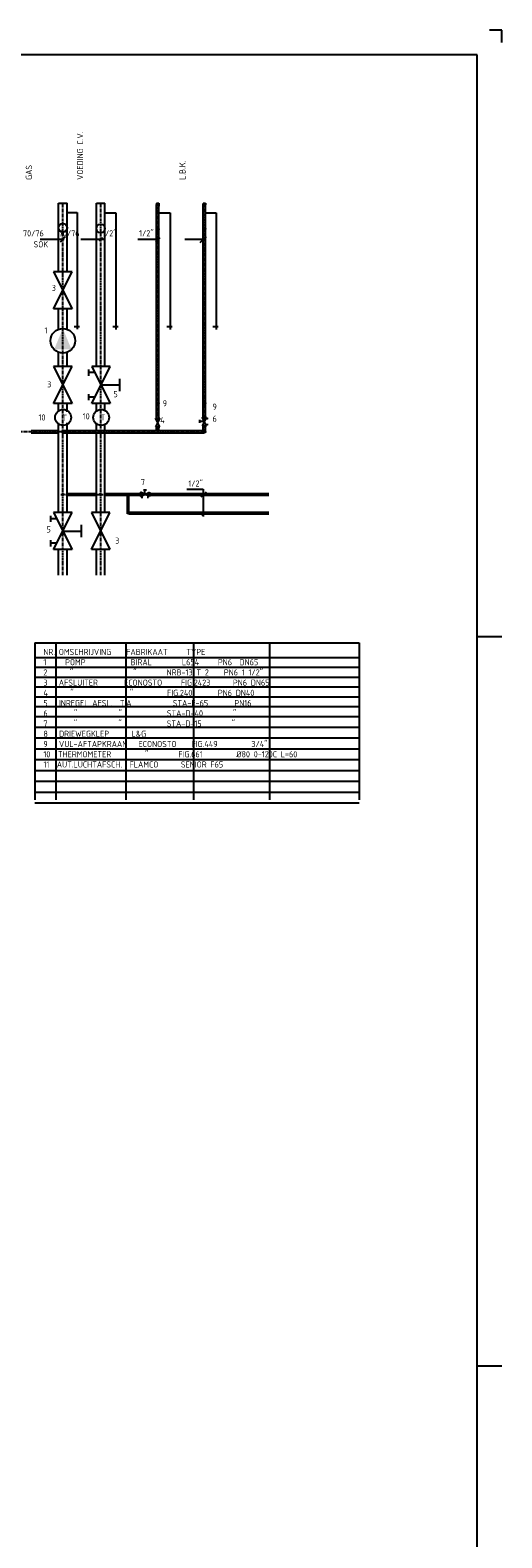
# Model space of a CAD drawing. Extents: x -156717 to 425753, y -51191 to 363295.
# Tile 375 of 502: x 116505 to 126098, y 183210 to 213913. Entities that reach past the tile are written whole.
import ezdxf

# ---------------------------------------------------------------- set-up
doc = ezdxf.new("R2010")
doc.units = 0
doc.header["$LTSCALE"] = 50
doc.linetypes.add('CENTER', pattern=[2, 1.25, -0.25, 0.25, -0.25])
doc.layers.get('0').update_dxf_attribs({"linetype": 'CONTINUOUS'})
for name, color, linetype in [('57---0--VENTINST', 4, 'CONTINUOUS'), ('58---0--REGELINGINST', 2, 'CONTINUOUS'), ('58---0--REGELINST', 2, 'CONTINUOUS'), ('KADER', 7, 'CONTINUOUS'), ('MAATVOERING', 1, 'CONTINUOUS')]:
    doc.layers.add(name, color=color, linetype=linetype)
doc.styles.add('ISO18', font='ISO', dxfattribs={"width": 0.9, "height": 1.8})
doc.styles.add('ISO25', font='ISO', dxfattribs={"width": 0.9})

# ---------------------------------------------------------------- blocks, each defined once
blk = doc.blocks.new('KADERA0')
at = {"layer": 'KADER', "color": 1}
for p, q in [((1189, 841), (1184, 841)), ((1189, 836), (1189, 841)), ((1179, 594), (1189, 594)), ((1179, 297), (1189, 297))]:
    blk.add_line(p, q, dxfattribs=at)
at = {"layer": 'KADER', "color": 4}
for p, q in [((1179, 831), (25, 831)), ((1179, 10), (1179, 831))]:
    blk.add_line(p, q, dxfattribs=at)
blk = doc.blocks.new('W230')
at = {"color": 3}
for p, q in [((0, 0.75), (0, -0.75)), ((0, -0.75), (3, 0.75)), ((3, -0.75), (0, 0.75)), ((3, 0.75), (3, -0.75))]:
    blk.add_line(p, q, dxfattribs=at)
at = {"color": 3, "style": 'ISO18', "width": 0.9, "flags": 3}
blk.add_attdef('CODE', (0.54, -1.07), '', height=1.8, dxfattribs=at)
blk = doc.blocks.new('W248')
at = {"color": 3}
blk.add_circle((0, -5), 5, dxfattribs=at)
at = {"linetype": 'Continuous'}
blk.add_solid([(-3.5, -8.5), (3.5, -8.5), (0, 0)], dxfattribs=at)
at = {"style": 'ISO18', "width": 0.9, "flags": 3}
blk.add_attdef('CODE', (-2, -4), '', height=1.8, dxfattribs=at)
blk = doc.blocks.new('W231')
at = {"color": 3}
for p, q in [((1, 1.5), (2, 1.5)), ((1.5, 0), (1.5, 1.5)), ((3, -0.75), (0, 0.75)), ((0, -0.75), (3, 0.75)), ((0, 0.75), (0, -0.75)), ((3, 0.75), (3, -0.75)), ((0.25, -1), (0.75, -1)), ((0.5, -0.5), (0.5, -1)), ((2.25, -1), (2.75, -1)), ((2.5, -0.5), (2.5, -1))]:
    blk.add_line(p, q, dxfattribs=at)
at = {"color": 3, "style": 'ISO18', "width": 0.9, "flags": 3}
blk.add_attdef('CODE', (0.25, -0.5), '', height=0.9, dxfattribs=at)
blk = doc.blocks.new('W51')
at = {"layer": '58---0--REGELINGINST', "color": 3, "linetype": 'Continuous'}
blk.add_circle((0, 3.25), 3.25, dxfattribs=at)
at = {"layer": '58---0--REGELINGINST', "linetype": 'Continuous', "style": 'ISO18', "width": 0.9, "flags": 3}
blk.add_attdef('CODE', (-3, 2.25), '', height=1.8, dxfattribs=at)

msp = doc.modelspace()

# ---------------------------------------------------------------- linework, layer by layer
at = {"layer": '57---0--VENTINST', "linetype": 'Continuous'}
for p, q in [((117080.94388, 208988.40735), (117080.94388, 210388.40735)), ((117080.94388, 210388.40735), (117255.94388, 210388.40735)), ((117255.94388, 208988.40735), (117255.94388, 210388.40735)), ((117850.94388, 207063.40735), (117850.94388, 210388.40735)), ((117850.94388, 210388.40735), (118025.94388, 210388.40735)), ((118025.94388, 207063.40735), (118025.94388, 210388.40735)), ((119074.28108, 210388.23661), (119118.5507, 210388.23661)), ((119074.28108, 210388.23661), (119074.28108, 210353.77974)), ((119075.44388, 206014.20792), (119075.44388, 210363.40735)), ((119118.5507, 210388.23661), (119118.5507, 210329.1677)), ((119121.44388, 206014.20792), (119121.44388, 210363.40735)), ((120023.61848, 210388.23661), (120067.8881, 210388.23661)), ((120025.44388, 210363.40735), (120025.44388, 210383.3142)), ((120025.44388, 206034.28761), (120025.44388, 210363.40735)), ((120067.8881, 210388.23661), (120067.8881, 210358.70215)), ((120071.44388, 206034.28761), (120071.44388, 210363.40735)), ((117255.94388, 210202.78816), (117459.49174, 210202.78816)), ((117459.49174, 210202.78816), (117459.49174, 207826.94169)), ((118025.94388, 210192.72101), (118244.67693, 210192.72101)), ((118244.67693, 210192.72101), (118244.67693, 207816.87454)), ((119120.46041, 210192.72101), (119351.98937, 210192.72101)), ((119351.98937, 210192.72101), (119351.98937, 207816.87454)), ((120066.70923, 210192.72101), (120288.17172, 210192.72101)), ((120288.17172, 210192.72101), (120288.17172, 207816.87454)), ((117080.94388, 207813.40735), (117080.94388, 208238.40735)), ((117255.94388, 207813.40735), (117255.94388, 208238.40735)), ((117399.09288, 207877.27742), (117509.82412, 207877.27742)), ((118184.27807, 207877.27742), (118295.00931, 207877.27742)), ((119281.52404, 207877.27742), (119392.25528, 207877.27742)), ((120217.70638, 207877.27742), (120328.43762, 207877.27742)), ((117080.94388, 207063.40735), (117080.94388, 207363.40735)), ((117255.94388, 207063.40735), (117255.94388, 207363.40735)), ((117080.94388, 206138.40735), (117080.94388, 206313.40735)), ((117255.94388, 206138.40735), (117255.94388, 206313.40735)), ((117850.94388, 206138.40735), (117850.94388, 206313.40735)), ((118025.94388, 206163.40735), (118025.94388, 206313.40735)), ((116523.44388, 205761.40735), (117071.03787, 205761.40735)), ((117080.94388, 204088.40735), (117080.94388, 205913.40735)), ((117163.27197, 205761.40735), (120025.44388, 205761.40735)), ((117255.94388, 204088.40735), (117255.94388, 205913.40735)), ((117850.94388, 205771.6408), (117850.94388, 205913.40735)), ((118025.94388, 205771.6408), (118025.94388, 205888.40735)), ((119075.44388, 205761.40735), (119075.44388, 205832.60144)), ((119121.44388, 205761.40735), (119121.44388, 205832.60144)), ((120025.44388, 205736.64567), (120025.44388, 205853.96439)), ((120071.44388, 205736.64567), (120071.44388, 205853.96439)), ((116523.44388, 205715.40735), (117071.03787, 205715.40735)), ((117158.14786, 205715.40735), (120025.44388, 205715.40735)), ((117850.94388, 204088.40735), (117850.94388, 205693.89638)), ((118025.94388, 204088.40735), (118025.94388, 205700.37508)), ((120025.44388, 205715.40735), (120046.45235, 205715.40735)), ((117267.21822, 204444.86944), (117835.91061, 204444.86944)), ((117270.03353, 204474.86944), (117838.72591, 204474.86944)), ((118032.98222, 204474.86944), (118747.98488, 204474.86944)), ((118041.42815, 204444.86944), (118747.98488, 204444.86944)), ((118485.96145, 204064.54896), (118485.96145, 204436.24421)), ((118510.96145, 204064.54896), (118510.96145, 204436.24421)), ((118924.70747, 204474.86944), (121359.19019, 204474.86944)), ((118926.71568, 204444.86944), (121359.19019, 204444.86944)), ((118510.96145, 204094.54896), (121359.19019, 204094.54896)), ((118510.96145, 204064.54896), (121359.19019, 204064.54896)), ((117080.94388, 202813.40735), (117080.94388, 203338.40735)), ((117255.94388, 202813.40735), (117255.94388, 203338.40735)), ((117850.94388, 202813.40735), (117850.94388, 203338.40735)), ((118025.94388, 202813.40735), (118025.94388, 203338.40735))]:
    msp.add_line(p, q, dxfattribs=at)
at = {"layer": '57---0--VENTINST', "linetype": 'CENTER'}
for p, q in [((117168.44388, 202813.40735), (117168.44388, 210388.40735)), ((117938.44388, 202813.40735), (117938.44388, 210388.40735)), ((119098.44388, 205761.40735), (119098.44388, 210363.40735)), ((120048.44388, 205715.40735), (120048.44388, 210363.40735)), ((115475.44388, 205738.40735), (120025.44388, 205738.40735)), ((117129.26808, 204459.86944), (121359.19019, 204459.86944)), ((118498.46145, 204064.54896), (118498.46145, 204436.24421)), ((118510.96145, 204079.54896), (121359.19019, 204079.54896))]:
    msp.add_line(p, q, dxfattribs=at)
at = {"layer": '57---0--VENTINST', "linetype": 'Continuous'}
for centre, radius in [((117168.44388, 209885.6282), 87.5), ((117938.44388, 209875.1203), 87.5), ((119098.44388, 209866.46123), 25), ((120048.44388, 209861.53882), 25), ((119098.44388, 206313.40735), 25), ((120048.44388, 206313.40735), 25), ((117169.95872, 205737.8022), 25), ((120046.45235, 205736.64567), 25), ((117167.46858, 204459.86944), 12.5), ((117933.15951, 204459.86944), 12.5), ((118498.46145, 204078.80397), 12.5)]:
    msp.add_circle(centre, radius, dxfattribs=at)
at = {"layer": 'MAATVOERING', "linetype": 'Continuous'}
for p, q in [((117118.19039, 209605.23179), (117224.25641, 209711.29781)), ((119964.29519, 209587.55412), (120088.03887, 209711.29781)), ((116710.43529, 209657.58257), (117196.44148, 209657.58257)), ((117534.53275, 209657.58257), (117999.40824, 209657.58257)), ((117913.68552, 209622.90946), (117984.3962, 209693.62014)), ((118696.72147, 209657.58257), (119119.33556, 209657.58257)), ((119062.73404, 209605.23179), (119151.12239, 209693.62014)), ((119647.60316, 209657.58257), (120049.08654, 209657.58257)), ((119691.71708, 204568.94254), (120026.41472, 204568.94254)), ((119981.97285, 204407.99695), (120088.03887, 204514.06297)), ((120026.41472, 204568.94254), (120026.41472, 204007.78788)), ((119999.65052, 204036.76589), (120070.3612, 204107.47657)), ((116598.44388, 201438.40735), (116598.44388, 198238.40735)), ((116598.44388, 201438.40735), (123198.44388, 201438.40735)), ((117023.44388, 201438.40735), (117023.44388, 198238.40735)), ((118448.44388, 201438.40735), (118448.44388, 198238.40735)), ((119823.44388, 201438.40735), (119823.44388, 198238.40735)), ((121373.44388, 201438.40735), (121373.44388, 198238.40735)), ((123198.44388, 201438.40735), (123198.44388, 198238.40735)), ((116598.44388, 201138.40735), (123198.44388, 201138.40735)), ((116598.44388, 200938.40735), (123198.44388, 200938.40735)), ((116598.44388, 200738.40735), (123198.44388, 200738.40735)), ((116598.44388, 200538.40735), (123198.44388, 200538.40735)), ((116598.44388, 200338.40735), (123198.44388, 200338.40735)), ((116598.44388, 200138.40735), (123198.44388, 200138.40735)), ((116598.44388, 199938.40735), (123198.44388, 199938.40735)), ((116598.44388, 199718.40735), (123198.44388, 199718.40735)), ((116598.44388, 199498.40735), (123198.44388, 199498.40735)), ((116598.44388, 199278.40735), (123198.44388, 199278.40735)), ((116598.44388, 199058.40735), (123198.44388, 199058.40735)), ((116598.44388, 198838.40735), (123198.44388, 198838.40735)), ((116598.44388, 198618.40735), (123198.44388, 198618.40735)), ((116598.44388, 198398.40735), (123198.44388, 198398.40735)), ((116598.44388, 198178.40735), (123198.44388, 198178.40735))]:
    msp.add_line(p, q, dxfattribs=at)

# ---------------------------------------------------------------- block references
at = {"layer": '57---0--VENTINST', "linetype": 'Continuous'}
for name, p, xscale, yscale, zscale, rotation in [('W230', (117168.44388, 208988.40735), 250, 250, 250, 270), ('W230', (117168.44388, 207063.40735), 250, 250, 250, 270), ('W231', (117943.44388, 207063.40735), 250, 250, 250, 270), ('W231', (120048.84219, 205854.3989), 60, 60, 60, 90), ('W230', (119099.45767, 205833.83634), 60, 60, 60, 90), ('W231', (117168.44388, 204088.40735), 250, 250, 250, 270), ('W230', (117938.44388, 204088.40735), 250, 250, 250, 270)]:
    msp.add_blockref(name, p, dxfattribs=dict(at, xscale=xscale, yscale=yscale, zscale=zscale, rotation=rotation))
for name, p, xscale, yscale, zscale in [('W248', (117168.44388, 207838.40735), 50, 50, 50), ('W231', (118749.01562, 204459.86944), 60, 60, 60)]:
    msp.add_blockref(name, p, dxfattribs=dict(at, xscale=xscale, yscale=yscale, zscale=zscale))
at = {"layer": '58---0--REGELINST', "linetype": 'Continuous', "xscale": 50, "yscale": 50, "zscale": 50}
for p in [(117173.44388, 205863.40735), (117948.44388, 205863.40735)]:
    msp.add_blockref('W51', p, dxfattribs=at)
at = {"layer": 'KADER', "color": 2, "linetype": 'Continuous', "xscale": 50, "yscale": 50, "zscale": 50}
msp.add_blockref('KADERA0', (66648.44388, 171863.40735), dxfattribs=at)

# ---------------------------------------------------------------- texts
at = {"layer": 'MAATVOERING', "linetype": 'Continuous', "style": 'ISO25', "width": 0.9}
for s, p in [('VOEDING C.V.', (117581.77722, 210863.40735)), ('L.B.K.', (119665.11055, 210863.40735)), ('GAS', (116540.11055, 210863.40735))]:
    msp.add_text(s, height=125, rotation=90, dxfattribs=at).set_placement(p)
for s, p in [('3/4"   70/76   70/76    70/76      1/2"      1/2"', (115148.44388, 209713.40735)), ('SOK', (116573.44388, 209488.40735)), ('3', (116942.87303, 208601.13681)), ('1', (116794.9581, 207734.85129)), ('3', (116848.44388, 206638.40735)), ('5', (118198.44388, 206438.40735)), ('9', (119199.51466, 206252.4065)), ('10', (116673.44388, 205963.40735)), ('T', (117161.79666, 205957.06195)), ('10', (117573.44388, 205988.40735)), ('T', (117939.47648, 205966.90677)), ('4', (119150.29442, 205907.83786)), ('9', (120213.45164, 206183.49278)), ('6', (120213.45164, 205937.37231)), ('7', (118756.53249, 204647.70109)), ('1/2"', (119721.24922, 204618.16663)), ('5', (116836.94306, 203682.90887)), ('3', (118234.79793, 203454.8859)), ('NR. OMSCHRIJVING    FABRIKAAT     TYPE', (116773.44388, 201188.40735)), ('2      "                "        NRB-13 T 2    PN6 1 1/2"', (116773.44388, 200771.74068)), ('1     POMP            BIRAL        L654     PN6  DN65', (116773.44388, 200980.07401)), ('3   AFSLUITER       ECONOSTO     FIG.2423      PN6 DN65', (116773.44388, 200563.40735)), ('4      "               "         FIG.2401      PN6 DN40', (116773.44388, 200355.07401)), ('5   INREGEL AFSL.  T.A           STA-F-65       PN16', (116773.44388, 200146.74068)), ('6       "           "            STA-D-40        "', (116773.44388, 199938.40735)), ('8   DRIEWEGKLEP      L&G         ', (116773.44388, 199521.74068)), ('7       "           "            STA-D-15        "', (116773.44388, 199730.07401)), ('9   VUL-AFTAPKRAAN   ECONOSTO    FIG.449         3/4"', (116773.44388, 199313.40735)), ('10  THERMOMETER         "        FIG.661         %%C80 0-120C L=60', (116773.44388, 199105.07401)), ('11  AUT.LUCHTAFSCH.  FLAMCO      SENIOR F65', (116773.44388, 198896.74068))]:
    msp.add_text(s, height=125, dxfattribs=at).set_placement(p)

doc.saveas('drawing.dxf')
